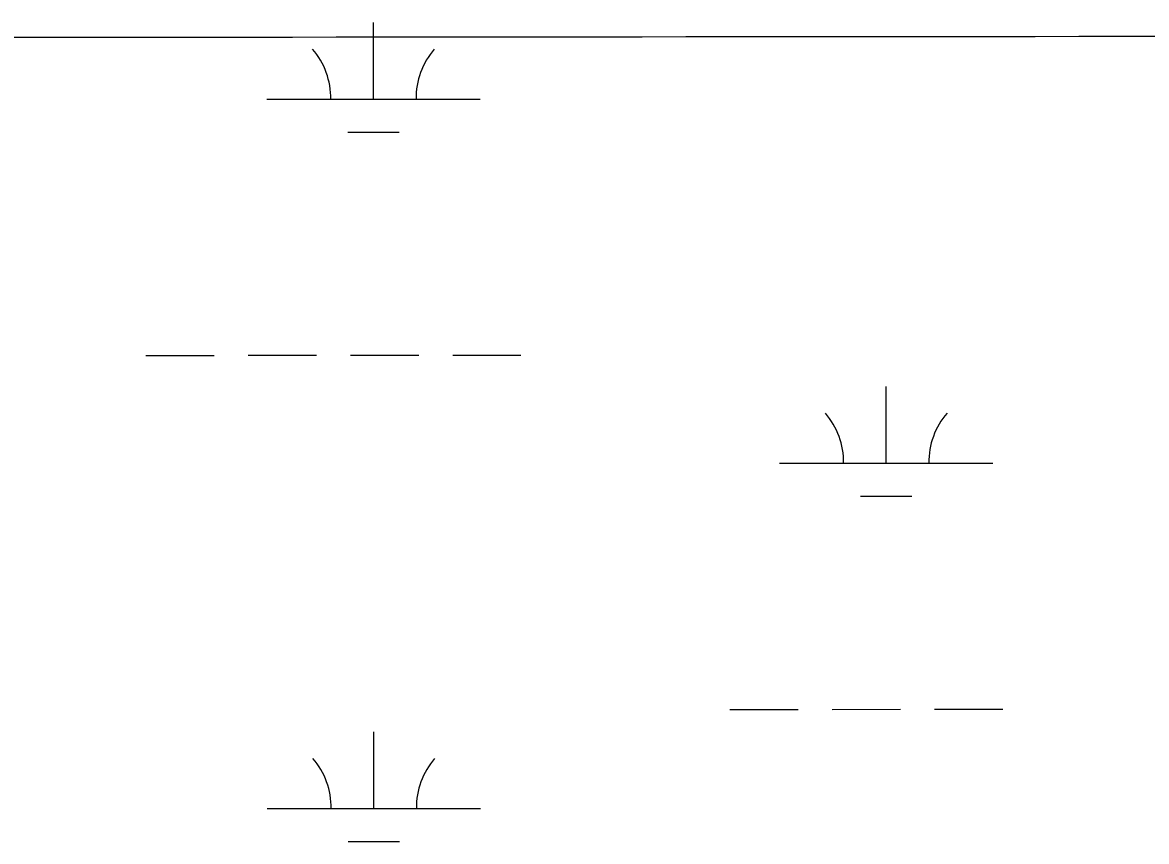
# Model space of a CAD drawing. Extents: x 3279314 to 3317160, y 734079 to 759431.
# Drawn here: x 3313886 to 3314414, y 745156 to 745540 of the extents above; entities that cross this region are included whole.
import ezdxf

# ---------------------------------------------------------------- set-up
doc = ezdxf.new("R2010")
doc.units = 0
doc.layers.add('V-GRID-MAJR', color=7, linetype='Continuous')
doc.layers.add('V-WETL-SWMP', color=7, linetype='Continuous')

msp = doc.modelspace()

# ---------------------------------------------------------------- linework, layer by layer
at = {"layer": 'V-GRID-MAJR'}
msp.add_spline([(3283456.55, 745517.69), (3286079.77, 745517.97), (3291326.21, 745519.12), (3296572.65, 745521.02), (3301819.08, 745523.7), (3307065.52, 745527.13), (3312311.96, 745531.33), (3314935.18, 745533.71)], degree=3, dxfattribs=at)
at = {"layer": 'V-WETL-SWMP'}
for p, q in [((3314050.91, 745503.68), (3314050.89, 745539.68)), ((3314000.91, 745503.65), (3314100.91, 745503.7)), ((3314038.92, 745488.24), (3314062.92, 745488.25)), ((3313944.13, 745383.55), (3313976.13, 745383.57)), ((3313992.13, 745383.58), (3314024.13, 745383.59)), ((3314040.13, 745383.6), (3314072.13, 745383.62)), ((3314088.13, 745383.63), (3314120.13, 745383.64)), ((3314291.47, 745332.99), (3314291.45, 745368.99)), ((3314241.47, 745332.96), (3314341.47, 745333.01)), ((3314279.48, 745317.55), (3314303.48, 745317.56)), ((3314218.12, 745217.52), (3314250.12, 745217.53)), ((3314266.12, 745217.54), (3314298.12, 745217.56)), ((3314314.12, 745217.57), (3314346.12, 745217.58)), ((3314051.08, 745171), (3314051.06, 745207)), ((3314001.08, 745170.98), (3314101.08, 745171.03)), ((3314039.09, 745155.57), (3314063.09, 745155.58))]:
    msp.add_line(p, q, dxfattribs=at)
for centre, start, end in [((3313995.67, 745504.12), 359.2573, 40.801), ((3314106.15, 745504.18), 139.2573, 180.801), ((3314236.23, 745333.43), 359.2573, 40.801), ((3314346.71, 745333.49), 139.2573, 180.801), ((3313995.84, 745171.45), 359.2573, 40.801), ((3314106.32, 745171.51), 139.2573, 180.801)]:
    msp.add_arc(centre, 35.25, start, end, dxfattribs=at)

doc.saveas('drawing.dxf')
